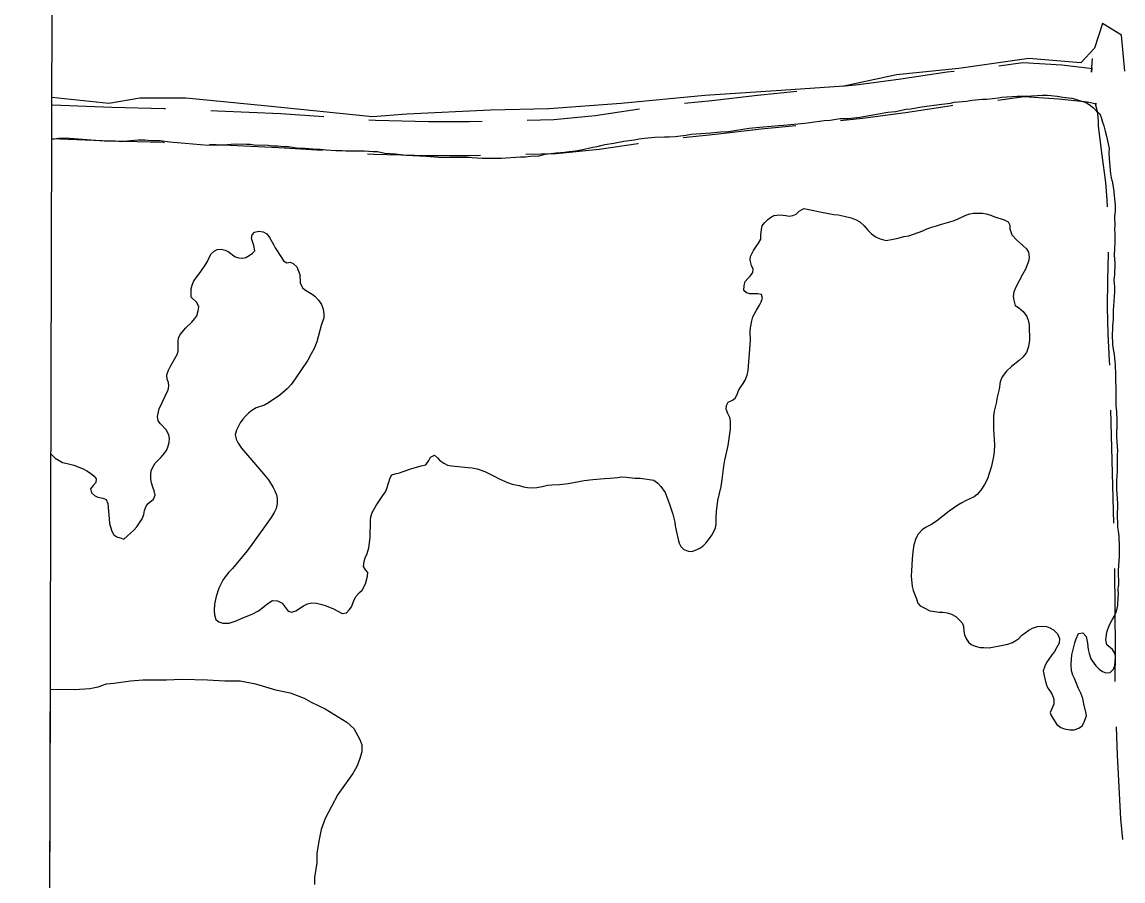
# Model space of a CAD drawing. Extents: x 3187622 to 3225504, y 800805 to 826213.
# Drawn here: x 3191794 to 3192767, y 816271 to 817030 of the extents above; entities that cross this region are included whole.
import ezdxf

# ---------------------------------------------------------------- set-up
doc = ezdxf.new("R2010")
doc.units = 0
for name, color, linetype in [('V-GRID-FRAM', 7, 'Continuous'), ('V-ROAD-CNTR', 7, 'Continuous'), ('V-SITE-VEGE', 7, 'Continuous'), ('V-TOPO-SHOR', 7, 'Continuous')]:
    doc.layers.add(name, color=color, linetype=linetype)

msp = doc.modelspace()

# ---------------------------------------------------------------- linework, layer by layer
at = {"layer": 'V-GRID-FRAM'}
msp.add_lwpolyline([(3191838.83, 824434.07), (3223248.62, 824370.11), (3223219.52, 806183.49), (3191793.86, 806247.48), (3191838.83, 824434.07)], dxfattribs=at)
at = {"layer": 'V-ROAD-CNTR'}
msp.add_line((3192756.21, 816686.86), (3192758.81, 816586.89), dxfattribs=at)
for points in [[(3192657.54, 816991.62), (3192678.78, 816994.52), (3192713.22, 816992.31), (3192740.29, 816989.25), (3192739.6, 816989.39), (3192739.44, 816985.82), (3192740.24, 816997.99)], [(3192518.74, 816973.46), (3192533.29, 816975.12), (3192570.78, 816980.02), (3192611.73, 816986.25), (3192617.82, 816986.93)], [(3192379.56, 816958.42), (3192403.56, 816960.83), (3192444.02, 816965.71), (3192478.98, 816969.09)], [(3192656.39, 816961.19), (3192679.85, 816964.39), (3192710.57, 816962.42), (3192735.64, 816959.58), (3192743.91, 816957.91)], [(3191820.89, 816957.11), (3191873.32, 816955.05), (3191919.61, 816953.87), (3191920.84, 816953.82)], [(3191960.8, 816952.13), (3191966.82, 816951.88), (3192022.59, 816949.37), (3192060.65, 816946.81)], [(3192240.5, 816943.36), (3192264.11, 816944.09), (3192300.5, 816947.52), (3192333.89, 816952.66), (3192339.88, 816953.46)], [(3192517.59, 816943.13), (3192536.94, 816945.35), (3192574.98, 816950.31), (3192615.64, 816956.5), (3192616.66, 816956.61)], [(3192742.43, 816958.81), (3192743.31, 816955.77), (3192744.08, 816952.52), (3192744.66, 816949.23), (3192745.07, 816945.92), (3192745.31, 816942.6), (3192745.38, 816938.11), (3192748.48, 816912.58), (3192751.81, 816888.4), (3192752.86, 816872.9), (3192753.13, 816866.78)], [(3192100.54, 816943.81), (3192106.27, 816943.37), (3192153.3, 816942.27), (3192189.53, 816942.34), (3192200.51, 816942.51)], [(3192378.4, 816928.15), (3192406.86, 816931), (3192447.26, 816935.89), (3192477.82, 816938.84)], [(3191819.71, 816927.13), (3191872.35, 816925.06), (3191918.6, 816923.89), (3191919.66, 816923.84)], [(3191959.62, 816922.15), (3191965.52, 816921.91), (3192020.91, 816919.42), (3192059.47, 816916.82)], [(3192239.32, 816913.3), (3192265.99, 816914.13), (3192304.19, 816917.74), (3192338.15, 816922.96), (3192338.73, 816923.04)], [(3192099.36, 816913.81), (3192104.78, 816913.4), (3192152.98, 816912.27), (3192189.79, 816912.34), (3192199.33, 816912.49)], [(3192753.99, 816826.8), (3192754, 816825.27), (3192753.34, 816801.92), (3192753.29, 816778.13), (3192753.87, 816754.34), (3192755.06, 816730.96), (3192755.17, 816726.85)], [(3192759.63, 816546.9), (3192760.04, 816510.8), (3192760.13, 816474.64), (3192759.96, 816446.91)], [(3192761.15, 816406.93), (3192762.16, 816381.74), (3192765.09, 816325.53), (3192766.7, 816307.1)]]:
    msp.add_lwpolyline(points, dxfattribs=at)
at = {"layer": 'V-SITE-VEGE'}
for p, q in [((3191861.23, 816442.29), (3191868.66, 816444.99)), ((3191868.66, 816444.99), (3191874.92, 816445.45)), ((3191874.92, 816445.45), (3191889.71, 816447.46)), ((3191889.71, 816447.46), (3191900.52, 816448.41)), ((3191900.52, 816448.41), (3191921.53, 816448.6)), ((3191921.53, 816448.6), (3191935.17, 816448.93)), ((3191935.17, 816448.93), (3191957.87, 816448.53)), ((3191957.87, 816448.53), (3191973.19, 816447.69)), ((3191973.19, 816447.69), (3191986.81, 816447.44)), ((3191986.81, 816447.44), (3192000.4, 816444.94)), ((3192000.4, 816444.94), (3192017.9, 816439.51)), ((3191816.88, 815557.09), (3191819.06, 816440.2)), ((3191819.06, 816440.2), (3191840.18, 816439.82)), ((3191840.18, 816439.82), (3191853.82, 816440.71)), ((3191853.82, 816440.71), (3191861.23, 816442.29)), ((3192017.9, 816439.51), (3192030.92, 816437.01)), ((3192030.92, 816437.01), (3192043.33, 816432.25)), ((3192043.33, 816432.25), (3192049.51, 816428.73)), ((3192049.51, 816428.73), (3192061.9, 816422.84)), ((3192061.9, 816422.84), (3192081, 816411.14)), ((3192081, 816411.14), (3192087.14, 816405.36)), ((3192087.14, 816405.36), (3192092.65, 816395.6)), ((3192092.65, 816395.6), (3192094.27, 816391.03)), ((3192094.27, 816391.03), (3192094.16, 816384.79)), ((3192092.33, 816378.01), (3192089.96, 816371.8)), ((3192094.16, 816384.79), (3192092.33, 816378.01)), ((3192089.96, 816371.8), (3192086.44, 816365.62)), ((3192086.44, 816365.62), (3192073.05, 816347.12)), ((3192073.05, 816347.12), (3192061.88, 816325.74)), ((3192061.88, 816325.74), (3192058.31, 816316.15)), ((3192058.31, 816316.15), (3192056.44, 816307.1)), ((3192056.44, 816307.1), (3192054.53, 816295.21)), ((3192054.53, 816295.21), (3192054.38, 816286.69)), ((3192054.38, 816286.69), (3192052.44, 816273.67)), ((3192052.44, 816273.67), (3192052.34, 816267.42))]:
    msp.add_line(p, q, dxfattribs=at)
at = {"layer": 'V-TOPO-SHOR'}
for points in [[(3192768.77, 816986.71), (3192765.96, 817018.56), (3192749.09, 817028.99), (3192741.95, 817007.08), (3192729.99, 816994.32), (3192684.04, 816998.16), (3192622.06, 816989.13), (3192566.88, 816983.53), (3192520.34, 816973.69), (3192465.01, 816969.7), (3192397.42, 816965.21), (3192323.56, 816958.34), (3192259.52, 816953.44), (3192208.15, 816952.21), (3192134.18, 816948.9), (3192103.58, 816946.42), (3192008.34, 816956.28), (3191938.82, 816963.02), (3191898.13, 816962.85), (3191870.68, 816958.19), (3191820.36, 816963.58)], [(3191992.1, 816922.33), (3191995.55, 816922.29), (3191998.99, 816921.75), (3192011.57, 816921.34), (3192015.26, 816920.8), (3192019.7, 816920.74), (3192025.61, 816920.17), (3192029.31, 816920.12), (3192036.44, 816919.04), (3192044.08, 816918.7), (3192050.98, 816918.11), (3192057.39, 816917.78), (3192062.81, 816917.22), (3192071.18, 816916.62), (3192076.86, 816916.79), (3192080.06, 816916.5), (3192096.58, 816916.29), (3192104.22, 816915.69), (3192108.16, 816915.64), (3192114.56, 816914.33), (3192123.92, 816913.71), (3192133.52, 816912.6), (3192151.26, 816911.63), (3192165.55, 816910.45), (3192172.21, 816910.86), (3192178.63, 816910.78), (3192187.26, 816910.67), (3192200.56, 816909.75), (3192217.82, 816909.77), (3192234.61, 816911.04), (3192239.05, 816910.98), (3192243.25, 816911.66), (3192250.65, 816912.06), (3192256.34, 816913.46), (3192265.98, 816914.57), (3192273.38, 816915.22), (3192277.58, 816915.9), (3192283.26, 816916.32), (3192288.2, 816917.24), (3192298.35, 816919.58), (3192302.3, 816920.26), (3192305.52, 816921.21), (3192309.23, 816921.9), (3192317.13, 816923.03), (3192325.79, 816924.89), (3192334.93, 816926), (3192339.38, 816926.93), (3192344.07, 816927.61), (3192353.21, 816928.48), (3192361.84, 816928.86), (3192366.04, 816928.8), (3192371.22, 816928.98), (3192380.85, 816930.09), (3192385.3, 816931.02), (3192402.58, 816932.27), (3192411.22, 816933.15), (3192418.38, 816933.55), (3192423.82, 816934.46), (3192436.66, 816936.27), (3192445.8, 816937.38), (3192462.84, 816938.89), (3192467.03, 816939.08), (3192485.8, 816940.81), (3192490.24, 816941.49), (3192503.09, 816943.05), (3192508.27, 816943.48), (3192517.17, 816944.84), (3192524.32, 816944.99), (3192534.45, 816946.09), (3192559.16, 816950.46), (3192566.08, 816951.11), (3192575.48, 816953.2), (3192579.67, 816953.64), (3192589.06, 816955.25), (3192607.1, 816957.72), (3192614.76, 816958.61), (3192617.97, 816959.31), (3192628.83, 816960.4), (3192633.53, 816961.08), (3192642.91, 816961.94), (3192646.86, 816962.14), (3192656.74, 816963.24), (3192660.2, 816963.94), (3192673.77, 816964.75), (3192681.17, 816964.65), (3192691.29, 816965.26), (3192695.73, 816965.69), (3192700.42, 816965.63), (3192709.04, 816964.78), (3192713.96, 816963.73), (3192722.09, 816962.89), (3192725.28, 816962.1), (3192729.7, 816960.56), (3192732.65, 816959.79), (3192735.59, 816958.52), (3192738.52, 816956.51), (3192741.45, 816954), (3192743.64, 816951.51), (3192746.57, 816949), (3192748, 816945.78), (3192748.93, 816941.57)], [(3192748.93, 816941.57), (3192750.37, 816938.35), (3192751.3, 816933.9), (3192752.72, 816929.19), (3192755.04, 816918.31), (3192754.75, 816914.86), (3192754.92, 816909.19), (3192756.23, 816896.1), (3192756.68, 816892.4), (3192757.63, 816889.43), (3192758.77, 816882.75), (3192760.31, 816868.18), (3192760.25, 816863.25), (3192759.69, 816858.33), (3192760.08, 816850.18), (3192759.79, 816846.98), (3192759.98, 816843.03), (3192759.88, 816834.9), (3192759.57, 816830.21), (3192759.48, 816823.8), (3192759.89, 816816.89), (3192759.76, 816806.78), (3192759.21, 816802.35), (3192759.62, 816796.18), (3192759.56, 816791.5), (3192758.6, 816775.23), (3192758.5, 816767.1), (3192757.93, 816761.43), (3192757.55, 816751.33), (3192758, 816748.11), (3192757.96, 816744.66), (3192758.4, 816740.96), (3192759.33, 816736.26), (3192759.54, 816733.05)], [(3191820.27, 816926.54), (3191826.2, 816927.45), (3191831.88, 816927.87), (3191866.37, 816925.2), (3191876.47, 816925.07), (3191881.9, 816924.75), (3191889.79, 816925.39), (3191893.01, 816925.84), (3191896.71, 816926.04), (3191901.64, 816925.98), (3191902.13, 816925.72), (3191902.38, 816925.97), (3191908.04, 816925.4), (3191915.94, 816925.54), (3191924.56, 816924.44), (3191927.51, 816923.91), (3191938.1, 816923.28), (3191958.3, 816921.29), (3191971.37, 816921.62), (3191982.48, 816922.46), (3191992.1, 816922.33)], [(3192317.09, 816627.04), (3192320.19, 816627.57), (3192323.87, 816627.91), (3192328.31, 816627.85), (3192335.65, 816626.79), (3192340.48, 816626.72), (3192352.45, 816625.21), (3192356.08, 816622.46), (3192358.75, 816619.33), (3192362.35, 816614.26), (3192363.66, 816610.95), (3192364.96, 816607.07), (3192366.65, 816602.99), (3192369.25, 816595.03), (3192370.9, 816588.04), (3192371.24, 816584.75), (3192372.89, 816577.77), (3192373.79, 816572.73), (3192374.71, 816569.43), (3192376.41, 816566.32), (3192378.89, 816563.77), (3192382.93, 816562.17), (3192386.41, 816562.12), (3192389.91, 816563.43), (3192393.21, 816564.94), (3192395.75, 816566.83), (3192398.49, 816569.31), (3192401.64, 816573.52), (3192403.61, 816576.4), (3192406.79, 816582.73), (3192407.42, 816586.59), (3192407.48, 816591.62), (3192407.95, 816597.41), (3192409.04, 816607.06), (3192411.92, 816619.59), (3192412.96, 816625.77), (3192414.28, 816637.35), (3192415.12, 816642.75), (3192416.96, 816650.46), (3192418, 816655.66), (3192420.13, 816670.14), (3192420.22, 816677.48), (3192419.68, 816680.58), (3192417.79, 816683.89), (3192416.49, 816687.78), (3192416.73, 816691.06), (3192418.12, 816694.13), (3192422.01, 816695.82), (3192424.36, 816697.72), (3192426.14, 816700.79), (3192427.15, 816704.45), (3192429.32, 816707.71), (3192431.49, 816710.58), (3192433.27, 816713.65), (3192435.06, 816717.88), (3192435.7, 816722.13), (3192437.79, 816748.58), (3192437.5, 816756.13), (3192437.75, 816759.8), (3192438.99, 816765.97), (3192440, 816769.44), (3192443.17, 816775.39), (3192445.94, 816779.99), (3192447.33, 816782.87), (3192448.34, 816786.15), (3192447.61, 816789.25), (3192444.33, 816789.87), (3192437.18, 816789.96), (3192434.29, 816790.78), (3192432, 816792.93), (3192432.25, 816797.18), (3192433.26, 816800.65), (3192435.42, 816803.33), (3192437.58, 816805.43), (3192439.94, 816808.68), (3192440.17, 816811.77), (3192438.87, 816815.08), (3192437.57, 816819.54), (3192437.81, 816823.02), (3192440.39, 816828.2), (3192442.76, 816831.84), (3192444.93, 816834.71), (3192447.1, 816838.36), (3192447.15, 816841.65), (3192447.6, 816846.86), (3192448.22, 816850.14), (3192450.39, 816852.82), (3192453.13, 816855.49), (3192455.47, 816857.39), (3192458.59, 816859.28), (3192463.82, 816859.79), (3192469.03, 816859.14), (3192472.11, 816858.52), (3192475.41, 816859.06), (3192478.13, 816860.37), (3192480.87, 816863.05), (3192484.96, 816865.31), (3192493.83, 816863.65), (3192499.04, 816862.42), (3192506.75, 816860.96), (3192511.57, 816860.12)], [(3192511.57, 816860.12), (3192515.24, 816859.69), (3192520.64, 816858.65), (3192526.81, 816857.22), (3192531.23, 816855.42), (3192534.49, 816853.44), (3192538.5, 816849.91), (3192541.93, 816845.8), (3192544.79, 816842.86), (3192549.01, 816840.1), (3192553.43, 816838.3), (3192557.67, 816837.09), (3192564.06, 816838.16), (3192568.33, 816839.07), (3192573.37, 816840.55), (3192577.83, 816841.27), (3192582.1, 816842.56), (3192590.26, 816845.55), (3192593.76, 816847.24), (3192598.04, 816848.93), (3192602.3, 816850.03), (3192605.99, 816851.33), (3192614.14, 816853.54), (3192618.03, 816854.85), (3192621.52, 816856.15), (3192628.14, 816859.35), (3192631.83, 816860.66), (3192635.12, 816861.19), (3192643.05, 816861.09), (3192646.14, 816860.66), (3192649.6, 816859.84), (3192653.06, 816858.25), (3192662.11, 816855.23), (3192665.76, 816853.44), (3192667.27, 816850.71), (3192667.03, 816847.24), (3192668.9, 816842.19), (3192673.28, 816837.49), (3192678.25, 816832.78), (3192681.88, 816829.64), (3192683.77, 816826.71), (3192684.29, 816822.26), (3192683.66, 816818.41), (3192680.87, 816811.68), (3192678.48, 816806.87), (3192672.74, 816796.32), (3192670.74, 816791.7), (3192670.11, 816787.65), (3192670.64, 816784.16), (3192671.93, 816779.51), (3192674.81, 816777.73), (3192678.82, 816774.2), (3192682.05, 816769.71), (3192683.74, 816765.63), (3192684.26, 816761.75), (3192684.48, 816748.8), (3192683.63, 816743.4), (3192682.02, 816738), (3192678.67, 816733.79), (3192675.54, 816730.94), (3192668.71, 816725.61), (3192664.2, 816721.42), (3192660.46, 816716.44), (3192658.67, 816712.02), (3192657.61, 816705.46), (3192655.76, 816697.37), (3192655.34, 816694.28), (3192653.29, 816685.99), (3192652.85, 816681.94), (3192652.7, 816670.53), (3192653.48, 816656.21), (3192653.2, 816650.03), (3192652.57, 816645.98), (3192650.91, 816637.5), (3192647.28, 816626.33), (3192644.7, 816621.15), (3192641.54, 816616.16), (3192638.4, 816612.34), (3192635.67, 816610.25), (3192628.08, 816606.67), (3192624.77, 816604.98), (3192621.26, 816602.9), (3192613.65, 816597.58), (3192602.32, 816588.84), (3192597.25, 816585.62), (3192592.58, 816583.17), (3192589.66, 816581.28), (3192586.12, 816577.27), (3192584.14, 816573.62), (3192582.32, 816567.84), (3192581.47, 816561.67), (3192580.81, 816555.3), (3192580.09, 816544.87), (3192580.02, 816540.03), (3192580.87, 816531.13), (3192581.79, 816527.44), (3192584.59, 816520.06), (3192585.7, 816516.37), (3192587.79, 816513.83), (3192592.02, 816511.84), (3192596.44, 816509.46)], [(3191913.56, 816681.3), (3191915.2, 816688.04), (3191922.96, 816704.95), (3191923.58, 816708.23), (3191923.24, 816711.33), (3191922.12, 816714.43), (3191921.97, 816718.11), (3191923.39, 816722.34), (3191924.98, 816725.99), (3191931.11, 816736.16), (3191931.92, 816739.24), (3191932.03, 816747.55), (3191932.27, 816751.03), (3191934.05, 816754.29), (3191938.77, 816759.84), (3191943.86, 816764.8), (3191946.61, 816768.05), (3191948.38, 816770.54), (3191949.6, 816774.97), (3191950.23, 816778.44), (3191948.54, 816782.14), (3191943.38, 816786.84), (3191943.48, 816794.38), (3191944.29, 816797.66), (3191945.89, 816801.31), (3191947.67, 816803.99), (3191952, 816809.73), (3191955.74, 816815.1), (3191957.72, 816818.36), (3191959.31, 816822.01), (3191961.09, 816825.27), (3191963.64, 816827.56), (3191966.37, 816829.07), (3191969.85, 816829.41), (3191973.32, 816828.59), (3191976.2, 816827.39), (3191982.32, 816822.48), (3191985.6, 816821.66), (3191988.69, 816821.43), (3191991.6, 816822.16), (3191994.71, 816823.67), (3191997.64, 816825.76), (3191999.79, 816827.85), (3191998.7, 816832.51), (3191996.85, 816838.91), (3191997.28, 816842.19), (3191999.24, 816844.49), (3192003.12, 816845.4), (3192006.97, 816844.58), (3192010.24, 816842.99), (3192012.52, 816839.67), (3192016.3, 816833.44), (3192017.62, 816830.71), (3192023.11, 816821.94), (3192025, 816819.21), (3192027.88, 816817.43), (3192030.98, 816817.97), (3192033.67, 816816.58), (3192036.73, 816813.64), (3192038.42, 816809.94), (3192039.34, 816807.03), (3192039.63, 816799.49), (3192041.89, 816795.21), (3192044.38, 816793.04), (3192050.33, 816789.68), (3192052.62, 816787.71), (3192056.06, 816784.19), (3192058.52, 816780.48), (3192060.2, 816776.4), (3192060.73, 816772.33), (3192060.68, 816768.66), (3192058.27, 816761.93), (3192054.4, 816747.29), (3192052.2, 816741.52), (3192049.62, 816736.72), (3192046.46, 816731.34), (3192035.41, 816714.67), (3192031.87, 816709.69), (3192028.34, 816705.87), (3192021.88, 816700.35), (3192011.74, 816693.33), (3192008.23, 816691.45), (3192000.85, 816689.03), (3191997.15, 816686.57), (3191994.22, 816684.29), (3191991.48, 816681.81), (3191988.93, 816679.14), (3191986.57, 816675.88), (3191983.39, 816669.35), (3191982.18, 816665.5), (3191983.28, 816661.23), (3191984.98, 816657.92), (3191988.01, 816653.44), (3192005.71, 816632.71), (3192008.76, 816628.8), (3192011.8, 816625.28), (3192015.77, 816618.66), (3192017.28, 816615.73), (3192018.78, 816612.04), (3192019.51, 816608.94), (3192019.45, 816604.49)], [(3192759.54, 816733.05), (3192760.2, 816727.12), (3192760.58, 816718.24), (3192760.49, 816711.83), (3192760.93, 816707.88), (3192760.71, 816690.62), (3192761.39, 816686.17), (3192761.77, 816677.04), (3192761.58, 816662.99), (3192762.41, 816651.14), (3192762.12, 816647.45), (3192761.93, 816633.15), (3192761.57, 816624.52), (3192761.48, 816617.12), (3192762.3, 816604.53), (3192761.9, 816592.7), (3192762.32, 816587.27), (3192762.27, 816583.58), (3192762.96, 816579.87), (3192763.4, 816575.42), (3192763.77, 816565.8), (3192763.66, 816557.42), (3192762.77, 816545.59), (3192763.33, 816531.77)], [(3191819.58, 816648.2), (3191820.69, 816646.95), (3191823.18, 816644.6), (3191826.63, 816642.43), (3191829.51, 816640.84), (3191832.59, 816640.22), (3191839.72, 816638.2), (3191847.8, 816634.99), (3191851.06, 816633.41), (3191854.51, 816631.23), (3191857.57, 816628.68), (3191859.47, 816626.33), (3191859.04, 816623.05), (3191856.69, 816620.38), (3191854.52, 816617.31), (3191855.25, 816613.82), (3191857.92, 816611.47), (3191861, 816610.07), (3191865.24, 816609.24), (3191868.12, 816608.05), (3191869.82, 816604.35), (3191870.99, 816590.8), (3191871.32, 816586.74), (3191873.36, 816579.94), (3191875.06, 816576.83), (3191877.74, 816574.86), (3191880.63, 816574.05), (3191883.9, 816572.84), (3191887.22, 816575.7), (3191892.51, 816580.66), (3191895.45, 816583.71), (3191899.99, 816591), (3191901.59, 816594.84), (3191902.02, 816598.12), (3191903.62, 816601.97), (3191905.39, 816604.46), (3191910.08, 816608.26), (3191911.48, 816611.72), (3191910.76, 816615.6), (3191909.45, 816618.91), (3191908.34, 816622.79), (3191907.8, 816625.89), (3191907.66, 816630.14), (3191908.09, 816633.23), (3191909.29, 816636.11), (3191911.66, 816640.14), (3191916.56, 816645.1), (3191918.72, 816647.59), (3191921.67, 816651.42), (3191922.87, 816654.3), (3191923.89, 816658.34), (3191924.13, 816662.02), (3191923.59, 816665.31), (3191921.33, 816669.59), (3191916.38, 816674.88), (3191914.28, 816677.61), (3191913.56, 816681.3)], [(3192019.45, 816604.49), (3192018.43, 816599.87), (3192016.84, 816596.6), (3192014.26, 816592.19), (3191997.12, 816568.06), (3191992.99, 816562.51), (3191980.02, 816546.83), (3191976.7, 816543.58), (3191974.33, 816540.71), (3191971.38, 816536.5), (3191967.81, 816529.59), (3191965.39, 816522.08), (3191964.14, 816515.33), (3191963.68, 816509.73), (3191964.01, 816505.86), (3191965.31, 816501.78), (3191967.8, 816499.82), (3191971.27, 816498.61), (3191977.06, 816498.53), (3191983.08, 816500.58), (3191989.11, 816503.21), (3191997.47, 816506.57), (3192002.92, 816509.6), (3192011.13, 816516.06), (3192015.42, 816518.71), (3192019.86, 816518.46), (3192023.89, 816516.28), (3192029.02, 816509.06), (3192032.29, 816508.24), (3192035.79, 816509.35), (3192042.61, 816513.9), (3192046.31, 816515.59), (3192050.19, 816516.51), (3192054.24, 816516.26), (3192058.87, 816515.23), (3192062.72, 816514.02), (3192069.26, 816511.23), (3192076.94, 816507.26), (3192080.81, 816507.79), (3192083.16, 816510.27), (3192085.13, 816513.15), (3192087.54, 816519.3), (3192089.32, 816522.37), (3192092.07, 816525.62), (3192094.61, 816527.91), (3192097.39, 816533.48), (3192099.22, 816540.02), (3192099.45, 816543.31), (3192097.55, 816545.65), (3192095.85, 816548.58), (3192096.3, 816553.21), (3192097.31, 816556.48), (3192098.9, 816560.14), (3192100.52, 816565.14), (3192101.6, 816574.41), (3192101.81, 816589.48), (3192102.23, 816592.76), (3192103.44, 816596.42), (3192107.01, 816602.75), (3192112.92, 816611.37), (3192115.29, 816614.82), (3192116.48, 816617.71), (3192119.32, 816627.14), (3192120.71, 816629.83), (3192123.62, 816630.76), (3192127.69, 816631.67), (3192130.8, 816632.6), (3192137.59, 816635.02), (3192146.72, 816637.8), (3192150.98, 816638.71), (3192153.54, 816642.35), (3192154.94, 816645.42), (3192158.44, 816647.31), (3192161.31, 816644.95), (3192163.21, 816642.41), (3192166.85, 816640.05), (3192170.12, 816638.46), (3192173.59, 816637.64), (3192188.26, 816636.28), (3192191.93, 816635.85), (3192196.17, 816635.02), (3192203.1, 816632.8), (3192211.94, 816628.43), (3192215.01, 816626.65), (3192223.08, 816622.87), (3192227.12, 816621.46), (3192233.48, 816620.22), (3192237.14, 816619.2), (3192240.81, 816618.57), (3192244.48, 816618.33), (3192248.93, 816618.46), (3192253.77, 816619.37), (3192258.43, 816620.66), (3192262.1, 816621), (3192268.88, 816621.3), (3192276.62, 816622.16), (3192290.96, 816624.67), (3192298.51, 816625.73), (3192308.77, 816626.56), (3192313.8, 816626.69), (3192317.09, 816627.04)], [(3192763.28, 816524.46), (3192762.95, 816528.33), (3192763.33, 816531.77)], [(3192596.44, 816509.46), (3192604.73, 816508.19), (3192607.83, 816508.35), (3192611.88, 816507.71), (3192615.54, 816506.5), (3192619.38, 816504.52), (3192622.05, 816501.97), (3192624.91, 816498.84), (3192626.22, 816495.92), (3192626.55, 816491.47), (3192627.09, 816488.37), (3192628.78, 816484.29), (3192630.48, 816481.75), (3192632.97, 816479.59), (3192636.62, 816478.19), (3192641.05, 816477.17), (3192644.14, 816476.93), (3192648.78, 816476.87), (3192660.99, 816479.03), (3192665.26, 816480.13), (3192669.53, 816481.43), (3192672.45, 816483.13), (3192674.99, 816485.03), (3192677.54, 816487.7), (3192683.98, 816492.26), (3192687.29, 816494.15), (3192691.56, 816495.64), (3192695.05, 816495.98), (3192699.49, 816495.53), (3192702.38, 816494.53), (3192705.64, 816492.55), (3192709.26, 816489.21), (3192711.14, 816484.94), (3192710.7, 816480.88), (3192708.52, 816476.66), (3192706.34, 816473.01), (3192704.38, 816470.72), (3192701.62, 816466.89), (3192699.65, 816463.82), (3192698.06, 816460.56), (3192696.65, 816456.52), (3192697.36, 816451.87), (3192699.2, 816444.5), (3192700.7, 816441.19), (3192702.6, 816438.65), (3192704.5, 816435.53), (3192705.98, 816431.45), (3192706.12, 816427.01), (3192702.74, 816419.7), (3192703.67, 816416.79), (3192708.59, 816408.99), (3192712.23, 816406.43), (3192715.5, 816405.23), (3192720.12, 816404.2), (3192723.99, 816404.15), (3192728.26, 816405.64), (3192731, 816407.73), (3192732.58, 816410.41), (3192734.79, 816416.57), (3192734.25, 816419.87), (3192732.42, 816427.24), (3192731.71, 816432.08), (3192730.03, 816436.74), (3192727.96, 816440.83), (3192724.21, 816449.77), (3192722.89, 816452.5), (3192721.78, 816456.38), (3192721.48, 816462.37), (3192721.54, 816466.82), (3192721.97, 816470.49), (3192724.62, 816481.08), (3192725.83, 816484.74), (3192727.83, 816489.55), (3192731.7, 816490.08), (3192734.56, 816486.75), (3192735.83, 816480.94), (3192736.53, 816475.32), (3192737.26, 816471.64), (3192738.74, 816466.98), (3192743.11, 816460.73), (3192746.16, 816457.8), (3192749.03, 816455.82), (3192752.11, 816454.62), (3192755.79, 816454.96), (3192758.73, 816458.01), (3192759.93, 816461.29), (3192760.37, 816464.76), (3192760.42, 816468.43), (3192760.26, 816471.53), (3192757.99, 816475.23), (3192753.02, 816479.55), (3192752.11, 816483.82), (3192752.78, 816490.77), (3192754.99, 816496.54), (3192757.17, 816500.95), (3192759.35, 816504.6), (3192760.94, 816507.86), (3192761.95, 816511.52), (3192762.57, 816514.61), (3192762.86, 816521.37), (3192763.28, 816524.46)]]:
    msp.add_lwpolyline(points, dxfattribs=at)

doc.saveas('drawing.dxf')
